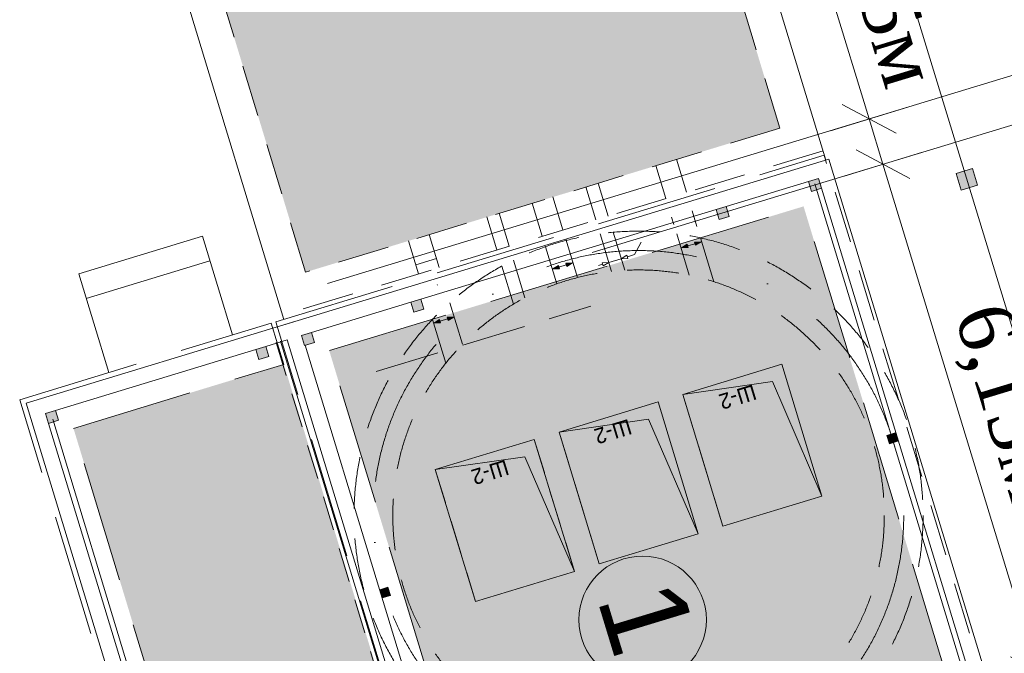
# Model space of a CAD drawing. Header units: millimetres. Extents: x 918404 to 1362154, y 4120617 to 4364104.
# Tile 270 of 649: x 1062905 to 1065189, y 4247571 to 4249042. Entities that reach past the tile are written whole.
import ezdxf

# ---------------------------------------------------------------- set-up
doc = ezdxf.new("R2010")
doc.units = ezdxf.units.MM
doc.header["$MEASUREMENT"] = 0
for name, pattern in [('Невидимая', [391.222223, 282.222223, -109]), ('Невидимая (копия)', [210, 150, -60]), ('Разомкнутая (копия)', [125, 80, -45]), ('Штриховая (копия)', [190, 120, -70]), ('Штрихпунктирная', [670.277762, 352.777767, -176.388884, 0, -141.111112])]:
    doc.linetypes.add(name, pattern=pattern)
for name, color, linetype in [('+(газон)', 7, 'Continuous'), ('DIMS', 7, 'Continuous'), ('выноски', 7, 'Continuous'), ('Конструктив - Несущий', 7, 'Continuous'), ('Конструктив - Ограждающий', 7, 'Continuous')]:
    doc.layers.add(name, color=color, linetype=linetype)
for name, color, linetype, lineweight in [('+(газон)_Ном._пера__7', 7, 'Continuous', 18), ('0_Ном._пера__255_Ном._пера__255', 255, 'Continuous', 18), ('0_Ном._пера__7', 7, 'Continuous', 18), ('0_Ном._пера__7_Ном._пера__1', 1, 'Continuous', 18), ('0_Ном._пера__7_Ном._пера__5', 5, 'Continuous', 18), ('0_Ном._пера__7_Ном._пера__7', 7, 'Continuous', 18), ('DIMS_Ном._пера__7', 7, 'Continuous', 18), ('ENGLISH_Ном._пера__7', 7, 'Continuous', 18), ('Fills_Ном._пера__1', 1, 'Continuous', 18), ('Fills_Ном._пера__234', 234, 'Continuous', 18), ('Lines_Ном._пера__7', 7, 'Continuous', 18), ('REFERENK_Ном._пера__7', 7, 'Continuous', 18), ('RUSSIAN_Ном._пера__7', 7, 'Continuous', 18), ('выноски_Ном._пера__20', 20, 'Continuous', 18), ('выноски_Ном._пера__7', 7, 'Continuous', 18), ('Зоп. К._Ном._пера__1', 1, 'Continuous', 18), ('Конструктив - Несущий_Ном._пера__41', 41, 'Continuous', 18), ('Конструктив - Ограждающий_Ном._пера__7', 7, 'Continuous', 18)]:
    doc.layers.add(name, color=color, linetype=linetype, lineweight=lineweight)
doc.styles.add('СГЕНЕРИР_СТИЛЬ_2', font='arial.ttf')
doc.styles.add('СГЕНЕРИР_СТИЛЬ_3', font='txt')
doc.styles.add('СГЕНЕРИР_СТИЛЬ_5', font='times.ttf')
doc.dimstyles.new('СГЕНЕРИР_СТИЛЬ__1', dxfattribs={"dimtxt": 129.999995, "dimasz": 95, "dimexe": 0.18, "dimexo": 100000, "dimgap": 0.09, "dimtad": 1, "dimdec": 0, "dimzin": 0, "dimdsep": 46, "dimtxsty": 'СГЕНЕРИР_СТИЛЬ_5', "dimblk": 'ARROWHEAD_6', "dimblk1": 'ARROWHEAD_6', "dimblk2": 'ARROWHEAD_6', "dimcen": 0.09, "dimclrd": 7, "dimclre": 7, "dimclrt": 7, "dimazin": 0, "dimtfac": 1, "dimtdec": 4, "dimtmove": 0, "dimatfit": 3, "dimfxl": 0, "dimtolj": 1, "dimtzin": 0, "dimarcsym": 0})

# ---------------------------------------------------------------- blocks, each defined once
blk = doc.blocks.new('Стена_50', base_point=(1063524.7, 4248300.8))
at = {"layer": 'Конструктив - Ограждающий_Ном._пера__7', "linetype": 'Continuous', "flags": 128}
for points in [[(1064781.5, 4248718.7), (1063514.8, 4248333.3)], [(1064543.2, 4248608.5), (1064734.6, 4248666.8)], [(1063835.3, 4248393.2), (1064520.3, 4248601.6)], [(1063581.4, 4248315.9), (1063812.3, 4248386.2)]]:
    blk.add_lwpolyline(points, dxfattribs=at)
blk = doc.blocks.new('Стена_52', base_point=(1062962.2, 4248129.6))
at = {"layer": 'Конструктив - Ограждающий_Ном._пера__7', "linetype": 'Continuous', "flags": 128}
for points in [[(1062919.7, 4248152.3), (1063305.7, 4246883.7)], [(1063322.7, 4246951.5), (1062971.7, 4248105.3)]]:
    blk.add_lwpolyline(points, dxfattribs=at)
blk = doc.blocks.new('Стена_53', base_point=(1062962.2, 4248129.6))
at = {"layer": 'Конструктив - Ограждающий_Ном._пера__7', "linetype": 'Continuous', "flags": 128}
for points in [[(1063545.4, 4248342.6), (1062919.7, 4248152.3)], [(1063475.5, 4248283.7), (1063525.3, 4248298.9)], [(1062987.6, 4248135.3), (1063452.6, 4248276.7)]]:
    blk.add_lwpolyline(points, dxfattribs=at)
blk = doc.blocks.new('Стена_54', base_point=(1065129.7, 4247457.4))
at = {"layer": 'Конструктив - Ограждающий_Ном._пера__7', "linetype": 'Continuous', "flags": 128}
for points in [[(1065167.4, 4247450.1), (1064781.5, 4248718.7)], [(1064764.5, 4248650.8), (1065115.5, 4247497)]]:
    blk.add_lwpolyline(points, dxfattribs=at)
blk = doc.blocks.new('Стена_55', base_point=(1063541.9, 4248306))
at = {"layer": 'Конструктив - Ограждающий_Ном._пера__7', "linetype": 'Continuous', "flags": 128}
for points in [[(1063525.3, 4248298.9), (1063890.3, 4247099.1)], [(1063917.7, 4247132.6), (1063566.7, 4248286.4)]]:
    blk.add_lwpolyline(points, dxfattribs=at)
blk = doc.blocks.new('Колонна_152', base_point=(1063573.4, 4248300.9))
at = {"layer": 'Конструктив - Несущий_Ном._пера__41', "linetype": 'Continuous'}
blk.add_hatch(color=256, dxfattribs=at).paths.add_polyline_path([(1063581.4, 4248315.9), (1063558.4, 4248308.9), (1063565.4, 4248286), (1063588.3, 4248292.9)])
at = {"layer": 'Конструктив - Несущий_Ном._пера__41', "linetype": 'Continuous', "flags": 128}
blk.add_lwpolyline([(1063581.4, 4248315.9), (1063558.4, 4248308.9), (1063565.4, 4248286), (1063588.3, 4248292.9)], close=True, dxfattribs=at)
blk = doc.blocks.new('Колонна_156', base_point=(1063827.3, 4248378.2))
at = {"layer": 'Конструктив - Несущий_Ном._пера__41', "linetype": 'Continuous'}
blk.add_hatch(color=256, dxfattribs=at).paths.add_polyline_path([(1063835.3, 4248393.2), (1063812.3, 4248386.2), (1063819.3, 4248363.2), (1063842.3, 4248370.2)])
at = {"layer": 'Конструктив - Несущий_Ном._пера__41', "linetype": 'Continuous', "flags": 128}
blk.add_lwpolyline([(1063835.3, 4248393.2), (1063812.3, 4248386.2), (1063819.3, 4248363.2), (1063842.3, 4248370.2)], close=True, dxfattribs=at)
blk = doc.blocks.new('Колонна_157', base_point=(1064535.2, 4248593.6))
at = {"layer": 'Конструктив - Несущий_Ном._пера__41', "linetype": 'Continuous'}
blk.add_hatch(color=256, dxfattribs=at).paths.add_polyline_path([(1064543.2, 4248608.5), (1064520.3, 4248601.6), (1064527.3, 4248578.6), (1064550.2, 4248585.6)])
at = {"layer": 'Конструктив - Несущий_Ном._пера__41', "linetype": 'Continuous', "flags": 128}
blk.add_lwpolyline([(1064543.2, 4248608.5), (1064520.3, 4248601.6), (1064527.3, 4248578.6), (1064550.2, 4248585.6)], close=True, dxfattribs=at)
blk = doc.blocks.new('Колонна_160', base_point=(1064928.5, 4248070.4))
at = {"layer": 'Конструктив - Несущий_Ном._пера__41', "linetype": 'Continuous'}
blk.add_hatch(color=256, dxfattribs=at).paths.add_polyline_path([(1064935.2, 4248082.9), (1064916.1, 4248077.1), (1064921.9, 4248057.9), (1064941, 4248063.7)])
at = {"layer": 'Конструктив - Несущий_Ном._пера__41', "linetype": 'Continuous', "flags": 128}
blk.add_lwpolyline([(1064935.2, 4248082.9), (1064916.1, 4248077.1), (1064921.9, 4248057.9), (1064941, 4248063.7)], close=True, dxfattribs=at)
blk = doc.blocks.new('Колонна_162', base_point=(1063752.4, 4247712.6))
at = {"layer": 'Конструктив - Несущий_Ном._пера__41', "linetype": 'Continuous'}
blk.add_hatch(color=256, dxfattribs=at).paths.add_polyline_path([(1063759, 4247725), (1063739.9, 4247719.2), (1063745.7, 4247700.1), (1063764.9, 4247705.9)])
at = {"layer": 'Конструктив - Несущий_Ном._пера__41', "linetype": 'Continuous', "flags": 128}
blk.add_lwpolyline([(1063759, 4247725), (1063739.9, 4247719.2), (1063745.7, 4247700.1), (1063764.9, 4247705.9)], close=True, dxfattribs=at)
blk = doc.blocks.new('Колонна_181', base_point=(1064749.5, 4248658.8))
at = {"layer": 'Конструктив - Несущий_Ном._пера__41', "linetype": 'Continuous'}
blk.add_hatch(color=256, dxfattribs=at).paths.add_polyline_path([(1064757.5, 4248673.7), (1064734.6, 4248666.8), (1064741.6, 4248643.8), (1064764.5, 4248650.8)])
at = {"layer": 'Конструктив - Несущий_Ном._пера__41', "linetype": 'Continuous', "flags": 128}
blk.add_lwpolyline([(1064757.5, 4248673.7), (1064734.6, 4248666.8), (1064741.6, 4248643.8), (1064764.5, 4248650.8)], close=True, dxfattribs=at)
blk = doc.blocks.new('Колонна_184', base_point=(1062979.6, 4248120.3))
at = {"layer": 'Конструктив - Несущий_Ном._пера__41', "linetype": 'Continuous'}
blk.add_hatch(color=256, dxfattribs=at).paths.add_polyline_path([(1062994.6, 4248112.3), (1062987.6, 4248135.3), (1062964.7, 4248128.3), (1062971.7, 4248105.3)])
at = {"layer": 'Конструктив - Несущий_Ном._пера__41', "linetype": 'Continuous', "flags": 128}
blk.add_lwpolyline([(1062994.6, 4248112.3), (1062987.6, 4248135.3), (1062964.7, 4248128.3), (1062971.7, 4248105.3)], close=True, dxfattribs=at)
blk = doc.blocks.new('Колонна_186', base_point=(1063467.6, 4248268.7))
at = {"layer": 'Конструктив - Несущий_Ном._пера__41', "linetype": 'Continuous'}
blk.add_hatch(color=256, dxfattribs=at).paths.add_polyline_path([(1063482.5, 4248260.8), (1063475.5, 4248283.7), (1063452.6, 4248276.7), (1063459.6, 4248253.8)])
at = {"layer": 'Конструктив - Несущий_Ном._пера__41', "linetype": 'Continuous', "flags": 128}
blk.add_lwpolyline([(1063482.5, 4248260.8), (1063475.5, 4248283.7), (1063452.6, 4248276.7), (1063459.6, 4248253.8)], close=True, dxfattribs=at)
blk = doc.blocks.new('Колонна_198', base_point=(1065101.6, 4248671.8))
at = {"layer": '+(газон)', "linetype": 'Continuous', "lineweight": 0, "true_color": 0x000000}
blk.add_hatch(color=18, dxfattribs=at).paths.add_polyline_path([(1065114.9, 4248696.8), (1065076.6, 4248685.1), (1065088.3, 4248646.8), (1065126.5, 4248658.5)])
at = {"layer": '+(газон)_Ном._пера__7', "linetype": 'Continuous', "flags": 128}
blk.add_lwpolyline([(1065114.9, 4248696.8), (1065076.6, 4248685.1), (1065088.3, 4248646.8), (1065126.5, 4248658.5)], close=True, dxfattribs=at)
blk = doc.blocks.new('Линия_26', base_point=(1064439.7, 4248512.7))
at = {"layer": 'выноски_Ном._пера__20', "linetype": 'Continuous'}
for points in [[(1064439.7, 4248512.7), (1064455.2, 4248513.3), (1064452.8, 4248520.9)], [(1064485.5, 4248526.7), (1064470, 4248526.1), (1064472.3, 4248518.5)]]:
    blk.add_hatch(color=256, dxfattribs=at).paths.add_polyline_path(points)
for p, q in [((1064439.7, 4248512.7), (1064452.8, 4248520.9)), ((1064452.8, 4248520.9), (1064455.2, 4248513.3)), ((1064485.5, 4248526.7), (1064470, 4248526.1)), ((1064472.3, 4248518.5), (1064470, 4248526.1)), ((1064485.5, 4248526.7), (1064472.3, 4248518.5)), ((1064439.7, 4248512.7), (1064455.2, 4248513.3))]:
    blk.add_line(p, q, dxfattribs=at)
at = {"layer": 'выноски_Ном._пера__7', "linetype": 'Continuous'}
blk.add_line((1064454, 4248517.1), (1064471.2, 4248522.3), dxfattribs=at)
blk = doc.blocks.new('Линия_27', base_point=(1063911.5, 4248352))
at = {"layer": 'выноски_Ном._пера__20', "linetype": 'Continuous'}
for points in [[(1063865.7, 4248338.1), (1063881.1, 4248338.6), (1063878.8, 4248346.3)], [(1063911.5, 4248352), (1063896, 4248351.5), (1063898.3, 4248343.8)]]:
    blk.add_hatch(color=256, dxfattribs=at).paths.add_polyline_path(points)
for p, q in [((1063865.7, 4248338.1), (1063878.8, 4248346.3)), ((1063865.7, 4248338.1), (1063881.1, 4248338.6)), ((1063878.8, 4248346.3), (1063881.1, 4248338.6)), ((1063911.5, 4248352), (1063896, 4248351.5)), ((1063898.3, 4248343.8), (1063896, 4248351.5)), ((1063911.5, 4248352), (1063898.3, 4248343.8))]:
    blk.add_line(p, q, dxfattribs=at)
at = {"layer": 'выноски_Ном._пера__7', "linetype": 'Continuous'}
blk.add_line((1063897.2, 4248347.7), (1063880, 4248342.4), dxfattribs=at)
blk = doc.blocks.new('Линия_28', base_point=(1064186.8, 4248477.5))
at = {"layer": 'выноски_Ном._пера__20', "linetype": 'Continuous'}
for points in [[(1064186.8, 4248477.5), (1064171.4, 4248477), (1064173.7, 4248469.4)], [(1064141.1, 4248463.6), (1064156.5, 4248464.1), (1064154.2, 4248471.8)]]:
    blk.add_hatch(color=256, dxfattribs=at).paths.add_polyline_path(points)
for p, q in [((1064186.8, 4248477.5), (1064171.4, 4248477)), ((1064173.7, 4248469.4), (1064171.4, 4248477)), ((1064186.8, 4248477.5), (1064173.7, 4248469.4)), ((1064141.1, 4248463.6), (1064154.2, 4248471.8)), ((1064141.1, 4248463.6), (1064156.5, 4248464.1)), ((1064154.2, 4248471.8), (1064156.5, 4248464.1))]:
    blk.add_line(p, q, dxfattribs=at)
at = {"layer": 'выноски_Ном._пера__7', "linetype": 'Continuous'}
blk.add_line((1064172.6, 4248473.2), (1064155.4, 4248468), dxfattribs=at)
blk = doc.blocks.new('Линия_29', base_point=(1064330.7, 4248496.9))
at = {"layer": 'выноски_Ном._пера__20', "linetype": 'Continuous'}
for p, q in [((1064299.9, 4248487.5), (1064313, 4248495.7)), ((1064313, 4248495.7), (1064315.4, 4248488)), ((1064299.9, 4248487.5), (1064315.4, 4248488))]:
    blk.add_line(p, q, dxfattribs=at)
at = {"layer": 'выноски_Ном._пера__7', "linetype": 'Continuous'}
blk.add_line((1064330.7, 4248496.9), (1064314.2, 4248491.8), dxfattribs=at)
blk = doc.blocks.new('Линия_30', base_point=(1064247.1, 4248471.4))
at = {"layer": 'выноски_Ном._пера__20', "linetype": 'Continuous'}
for p, q in [((1064271.2, 4248478.8), (1064255.8, 4248478.2)), ((1064258.1, 4248470.6), (1064255.8, 4248478.2)), ((1064271.2, 4248478.8), (1064258.1, 4248470.6))]:
    blk.add_line(p, q, dxfattribs=at)
at = {"layer": 'выноски_Ном._пера__7', "linetype": 'Continuous'}
blk.add_line((1064247.1, 4248471.4), (1064256.9, 4248474.4), dxfattribs=at)
blk = doc.blocks.new('*D1169', base_point=(295942.9, 4126321.9))
at = {"layer": 'DIMS_Ном._пера__7', "linetype": 'Continuous'}
for p, q in [((1065265.1, 4247529.9), (1064907.1, 4248706.7)), ((1065202.7, 4247563.2), (1065327.5, 4247496.7)), ((1065354.8, 4247557.2), (1065175.4, 4247502.7)), ((1065631.8, 4246324.5), (1065265.1, 4247529.9)), ((1065721.5, 4246351.8), (1065542.1, 4246297.2)), ((1065569.4, 4246357.8), (1065694.2, 4246291.2)), ((1065653.6, 4246252.7), (1065631.8, 4246324.5))]:
    blk.add_line(p, q, dxfattribs=at)
at = {"layer": 'DIMS_Ном._пера__7', "insert": (1065419.6, 4247111.4), "char_height": 130, "attachment_point": 7, "rotation": 286.9216, "style": 'СГЕНЕРИР_СТИЛЬ_5'}
blk.add_mtext('{6,3м}', dxfattribs=at)
blk = doc.blocks.new('ARROWHEAD_6')
at = {"color": 0, "linetype": 'Continuous', "lineweight": 0}
for p, q in [((-0.5, -0.5), (0.5, 0.5)), ((0, 0), (-1, 0))]:
    blk.add_line(p, q, dxfattribs=at)
blk = doc.blocks.new('*D1170', base_point=(295942.9, 4126321.9))
at = {"layer": 'DIMS_Ном._пера__7', "linetype": 'Continuous'}
for p, q in [((1064996.8, 4248734), (1064817.4, 4248679.4)), ((1064844.7, 4248740), (1064969.5, 4248673.4)), ((1065265.1, 4247529.9), (1064907.1, 4248706.7)), ((1065202.7, 4247563.2), (1065327.5, 4247496.7)), ((1065354.8, 4247557.2), (1065175.4, 4247502.7)), ((1065631.8, 4246324.5), (1065265.1, 4247529.9))]:
    blk.add_line(p, q, dxfattribs=at)
at = {"layer": 'DIMS_Ном._пера__7', "insert": (1065043, 4248349.1), "char_height": 130, "attachment_point": 7, "rotation": 286.9216, "style": 'СГЕНЕРИР_СТИЛЬ_5'}
blk.add_mtext('{6,15м}', dxfattribs=at)
blk = doc.blocks.new('*D1171', base_point=(295942.9, 4126321.9))
at = {"layer": 'DIMS_Ном._пера__7', "linetype": 'Continuous'}
for p, q in [((1064964.7, 4248839.2), (1064785.4, 4248784.6)), ((1064812.7, 4248845.2), (1064937.4, 4248778.6)), ((1064907.1, 4248706.7), (1064875, 4248811.9)), ((1064996.8, 4248734), (1064817.4, 4248679.4)), ((1064844.7, 4248740), (1064969.5, 4248673.4)), ((1065265.1, 4247529.9), (1064907.1, 4248706.7))]:
    blk.add_line(p, q, dxfattribs=at)
blk = doc.blocks.new('*D1172', base_point=(295942.9, 4126321.9))
at = {"layer": 'DIMS_Ном._пера__7', "linetype": 'Continuous'}
for p, q in [((1064624.7, 4249634.7), (1064602.9, 4249706.4)), ((1064714.4, 4249662), (1064535, 4249607.4)), ((1064687.1, 4249601.4), (1064562.3, 4249668)), ((1064875, 4248811.9), (1064624.7, 4249634.7)), ((1064964.7, 4248839.2), (1064785.4, 4248784.6)), ((1064812.7, 4248845.2), (1064937.4, 4248778.6)), ((1064907.1, 4248706.7), (1064875, 4248811.9))]:
    blk.add_line(p, q, dxfattribs=at)
at = {"layer": 'DIMS_Ном._пера__7', "char_height": 130, "attachment_point": 7, "rotation": 286.9216, "style": 'СГЕНЕРИР_СТИЛЬ_5'}
for s, insert in [('{4,3м}', (1064527.6, 4250043.3)), ('{0,55м}', (1064749.5, 4249313.8))]:
    blk.add_mtext(s, dxfattribs=dict(at, insert=insert))

msp = doc.modelspace()

# ---------------------------------------------------------------- hatches: boundary and pattern name
at = {"layer": '0_Ном._пера__255_Ном._пера__255', "linetype": 'Continuous'}
msp.add_hatch(color=256, dxfattribs=at).paths.add_polyline_path([(1064208, 4247606.3, -1), (1064491, 4247692.4, -1)])
at = {"layer": 'Fills_Ном._пера__1', "linetype": 'Continuous', "lineweight": 18}
for points in [[(1064765.6, 4247936.2), (1064650.6, 4248202.1), (1064442.8, 4248172.5), (1064672.4, 4248242.3)], [(1064478.5, 4247848.9), (1064363.6, 4248114.8), (1064155.8, 4248085.2), (1064385.4, 4248155)], [(1064191.5, 4247761.5), (1064076.6, 4248027.5), (1063868.8, 4247997.8), (1064098.4, 4248067.7)]]:
    msp.add_hatch(color=14, dxfattribs=at).paths.add_polyline_path(points)
at = {"layer": 'Зоп. К._Ном._пера__1', "linetype": 'Continuous', "lineweight": 18}
for points in [[(1064668.2, 4248790.8), (1064441.2, 4249537), (1063341, 4249202.3), (1063568, 4248456.1)], [(1065057.7, 4247508.7), (1064722.9, 4248608.9), (1063622.7, 4248274.1), (1063957.4, 4247173.9)], [(1063517.5, 4248242.2), (1063852.2, 4247141.9), (1063364.3, 4246993.5), (1063029.5, 4248093.7)]]:
    msp.add_hatch(color=14, dxfattribs=at).paths.add_polyline_path(points)

# ---------------------------------------------------------------- linework, layer by layer
at = {"layer": '0_Ном._пера__7', "linetype": 'Невидимая (копия)'}
msp.add_line((1063731.4, 4248225.5), (1064229.5, 4248377), dxfattribs=at)
at = {"layer": '0_Ном._пера__7_Ном._пера__1', "linetype": 'Continuous'}
for p, q in [((1065997.3, 4249038.4), (1064232.7, 4248501.5)), ((1065383.6, 4248966.7), (1063619, 4248429.8)), ((1065285.7, 4246896.5), (1064748.8, 4248661.1)), ((1063518.1, 4246350.3), (1062981.3, 4248114.8))]:
    msp.add_line(p, q, dxfattribs=at)
at = {"layer": '0_Ном._пера__7_Ном._пера__5', "linetype": 'Continuous'}
msp.add_circle((1064349.5, 4247649.4), 147.9, dxfattribs=at)
at = {"layer": '0_Ном._пера__7_Ном._пера__7', "linetype": 'Continuous'}
msp.add_line((1065800.1, 4246375.7), (1064694.1, 4250011.2), dxfattribs=at)
at = {"layer": 'DIMS_Ном._пера__7', "linetype": 'Штриховая (копия)'}
for p, q in [((1064668.2, 4248790.8), (1064441.2, 4249537)), ((1064668.2, 4248790.8), (1064441.2, 4249537)), ((1063568, 4248456.1), (1063341, 4249202.3)), ((1064668.2, 4248790.8), (1063568, 4248456.1)), ((1064768, 4248737.6), (1063514.7, 4248356.3)), ((1065163.3, 4247436.3), (1064770.3, 4248727.8)), ((1064251, 4248545.3), (1064277.6, 4248457.9)), ((1064281.3, 4248548.8), (1064308.1, 4248460.5)), ((1064428.6, 4248545.4), (1064457.9, 4248449.1)), ((1064171.2, 4248532.7), (1064198.3, 4248443.6)), ((1064483.9, 4248535.6), (1064514.8, 4248434)), ((1064124.3, 4248515.1), (1064150.5, 4248428.9)), ((1064050.1, 4248484.2), (1064076.7, 4248396.8)), ((1064023, 4248470.2), (1064049.8, 4248381.9)), ((1063902.4, 4248385.3), (1063931.8, 4248289)), ((1063862, 4248346.4), (1063892.9, 4248244.8))]:
    msp.add_line(p, q, dxfattribs=at)
at = {"layer": 'DIMS_Ном._пера__7', "linetype": 'Невидимая'}
for p, q in [((1063498.5, 4248340.9), (1064770.3, 4248727.8)), ((1063623.2, 4248274.3), (1064722.9, 4248608.9)), ((1065057.7, 4247508.7), (1064722.9, 4248608.9)), ((1062904.8, 4248160.2), (1063488.4, 4248337.8)), ((1063517.5, 4248242.2), (1063488.4, 4248337.8)), ((1063891.4, 4247049.3), (1063498.5, 4248340.9)), ((1063957.4, 4247173.9), (1063622.7, 4248274.2)), ((1063029.5, 4248093.7), (1063517.5, 4248242.2)), ((1063297.7, 4246868.7), (1062904.8, 4248160.2)), ((1063364.3, 4246993.5), (1063029.5, 4248093.7))]:
    msp.add_line(p, q, dxfattribs=at)
at = {"layer": 'DIMS_Ном._пера__7', "linetype": 'Разомкнутая (копия)'}
for p, q in [((1064380.5, 4248703.6), (1064422.1, 4248566.9)), ((1064428.3, 4248718.2), (1064475.7, 4248562.4)), ((1064246.6, 4248662.9), (1064272.9, 4248576.5)), ((1064217.9, 4248654.2), (1064244.2, 4248567.7)), ((1064093.5, 4248616.3), (1064119.8, 4248529.9)), ((1064141.3, 4248630.9), (1064167.6, 4248544.4)), ((1064016.9, 4248593.1), (1064043.2, 4248506.6)), ((1063988.2, 4248584.3), (1064014.5, 4248497.9)), ((1063854.3, 4248543.6), (1063880.6, 4248457.1)), ((1063806.5, 4248528.9), (1063832.8, 4248442.6)), ((1063823.5, 4248473), (1063871.3, 4248487.6)), ((1063873.4, 4248427.7), (1063873.9, 4248425.8)), ((1064442.8, 4248172.5), (1064535.9, 4247866.3)), ((1064155.8, 4248085.2), (1064248.9, 4247779)), ((1064098.4, 4248067.7), (1064191.5, 4247761.5)), ((1063868.8, 4247997.9), (1063961.9, 4247691.7)), ((1064535.9, 4247866.4), (1064765.5, 4247936.2)), ((1064248.9, 4247779), (1064478.5, 4247848.9))]:
    msp.add_line(p, q, dxfattribs=at)
at = {"layer": 'DIMS_Ном._пера__7', "linetype": 'Штриховая (копия)'}
for radius in [660, 570]:
    msp.add_circle((1064340.2, 4247891.4), radius, dxfattribs=at)
at = {"layer": 'DIMS_Ном._пера__7', "linetype": 'Штрихпунктирная'}
msp.add_circle((1064340.2, 4247891.4), 615, dxfattribs=at)
at = {"layer": 'ENGLISH_Ном._пера__7', "linetype": 'Continuous'}
for p, q in [((1064442.8, 4248172.5), (1064672.4, 4248242.3)), ((1064672.4, 4248242.3), (1064765.6, 4247936.2)), ((1064155.8, 4248085.2), (1064385.4, 4248155)), ((1064385.4, 4248155), (1064478.5, 4247848.9)), ((1064535.9, 4247866.3), (1064442.8, 4248172.5)), ((1064248.9, 4247779), (1064155.8, 4248085.2)), ((1064098.4, 4248067.7), (1063868.8, 4247997.8)), ((1064191.5, 4247761.5), (1064098.4, 4248067.7)), ((1063868.8, 4247997.8), (1063961.9, 4247691.7)), ((1064765.6, 4247936.2), (1064535.9, 4247866.3)), ((1064478.5, 4247848.9), (1064248.9, 4247779)), ((1063961.9, 4247691.7), (1064191.5, 4247761.5))]:
    msp.add_line(p, q, dxfattribs=at)
at = {"layer": 'Fills_Ном._пера__234', "linetype": 'Continuous', "flags": 128}
for points in [[(1064765.6, 4247936.2), (1064650.6, 4248202.1), (1064442.8, 4248172.5), (1064672.4, 4248242.3)], [(1064478.5, 4247848.9), (1064363.6, 4248114.8), (1064155.8, 4248085.2), (1064385.4, 4248155)], [(1064191.5, 4247761.5), (1064076.6, 4248027.5), (1063868.8, 4247997.8), (1064098.4, 4248067.7)]]:
    msp.add_lwpolyline(points, close=True, dxfattribs=at)
at = {"layer": 'Lines_Ном._пера__7', "linetype": 'Continuous'}
for p, q in [((1064774.4, 4248716.5), (1064494.4, 4249636.9)), ((1063517.6, 4248346.7), (1063241.1, 4249255.6)), ((1063328.6, 4248540), (1063041.6, 4248452.7)), ((1063398.4, 4248310.4), (1063328.6, 4248540)), ((1063346, 4248482.6), (1063059, 4248395.3)), ((1063111.4, 4248223.1), (1063041.6, 4248452.7))]:
    msp.add_line(p, q, dxfattribs=at)
at = {"layer": 'REFERENK_Ном._пера__7', "linetype": 'Разомкнутая (копия)'}
msp.add_line((1063499.9, 4248293.2), (1063865.5, 4247091.6), dxfattribs=at)
at = {"layer": 'REFERENK_Ном._пера__7', "linetype": 'Continuous'}
msp.add_line((1063509.5, 4248296.1), (1063875.1, 4247094.5), dxfattribs=at)
at = {"layer": 'выноски_Ном._пера__7', "linetype": 'Continuous'}
for p, q in [((1064330.7, 4248496.9), (1064346.3, 4248526.1)), ((1064271.2, 4248478.8), (1064299.9, 4248487.5))]:
    msp.add_line(p, q, dxfattribs=at)

# ---------------------------------------------------------------- block references
at = {"layer": '+(газон)'}
msp.add_blockref('Колонна_198', (1065101.6, 4248671.8), dxfattribs=at)
at = {"layer": 'выноски', "linetype": 'Continuous'}
for name, p in [('Линия_26', (1064439.7, 4248512.7)), ('Линия_29', (1064330.7, 4248496.9)), ('Линия_28', (1064186.8, 4248477.5)), ('Линия_30', (1064247.1, 4248471.4)), ('Линия_27', (1063911.5, 4248352))]:
    msp.add_blockref(name, p, dxfattribs=at)
at = {"layer": 'Конструктив - Несущий', "color": 41, "lineweight": 18}
for name, p in [('Колонна_181', (1064749.5, 4248658.8)), ('Колонна_157', (1064535.2, 4248593.6)), ('Колонна_156', (1063827.3, 4248378.2)), ('Колонна_152', (1063573.4, 4248300.9)), ('Колонна_186', (1063467.6, 4248268.7)), ('Колонна_184', (1062979.6, 4248120.3)), ('Колонна_160', (1064928.5, 4248070.4)), ('Колонна_162', (1063752.4, 4247712.6))]:
    msp.add_blockref(name, p, dxfattribs=at)
at = {"layer": 'Конструктив - Ограждающий'}
for name, p in [('Стена_50', (1063524.7, 4248300.8)), ('Стена_54', (1065129.7, 4247457.4)), ('Стена_53', (1062962.2, 4248129.6)), ('Стена_55', (1063541.9, 4248306)), ('Стена_52', (1062962.2, 4248129.6))]:
    msp.add_blockref(name, p, dxfattribs=at)

# ---------------------------------------------------------------- texts
at = {"layer": '0_Ном._пера__7_Ном._пера__5', "linetype": 'Continuous', "insert": (1064287.7, 4247552.4), "char_height": 197.22, "attachment_point": 9, "rotation": 286.9216, "style": 'СГЕНЕРИР_СТИЛЬ_2'}
msp.add_mtext('{1}', dxfattribs=at)
at = {"layer": 'RUSSIAN_Ном._пера__7', "linetype": 'Continuous', "char_height": 36, "attachment_point": 8, "rotation": 196.9216, "style": 'СГЕНЕРИР_СТИЛЬ_3'}
for insert in [(1064564.9, 4248183.6), (1064275.7, 4248103.3), (1063990.8, 4248008.9)]:
    msp.add_mtext('{Ш-2}', dxfattribs=dict(at, insert=insert))

# ---------------------------------------------------------------- dimensions: what is measured, and where the dimension line sits
at = {"layer": 'DIMS', "linetype": 'Continuous'}
for p1, p2, text, picture, middle in [((1065383.6, 4248966.7), (1065093.9, 4249777.4), '4,3м', '*D1172', (1064643.6, 4249885.4)), ((1065997.3, 4249038.4), (1065383.6, 4248966.7), '0,55м', '*D1171', (1064879.9, 4249108.7)), ((1066346.8, 4247859), (1065997.3, 4249038.4), '6,15м', '*D1170', (1065173.4, 4248144)), ((1065800.1, 4246375.7), (1066346.8, 4247859), '6,3м', '*D1169', (1065535.6, 4246953.5))]:
    dim = msp.add_linear_dim(base=(1065631.8, 4246324.5), p1=p1, p2=p2, angle=106.9216, text=text, dimstyle='СГЕНЕРИР_СТИЛЬ__1', dxfattribs=at)
    dim.commit()
    dim.dimension.update_dxf_attribs({"geometry": picture, "text_midpoint": middle})

doc.saveas('drawing.dxf')
